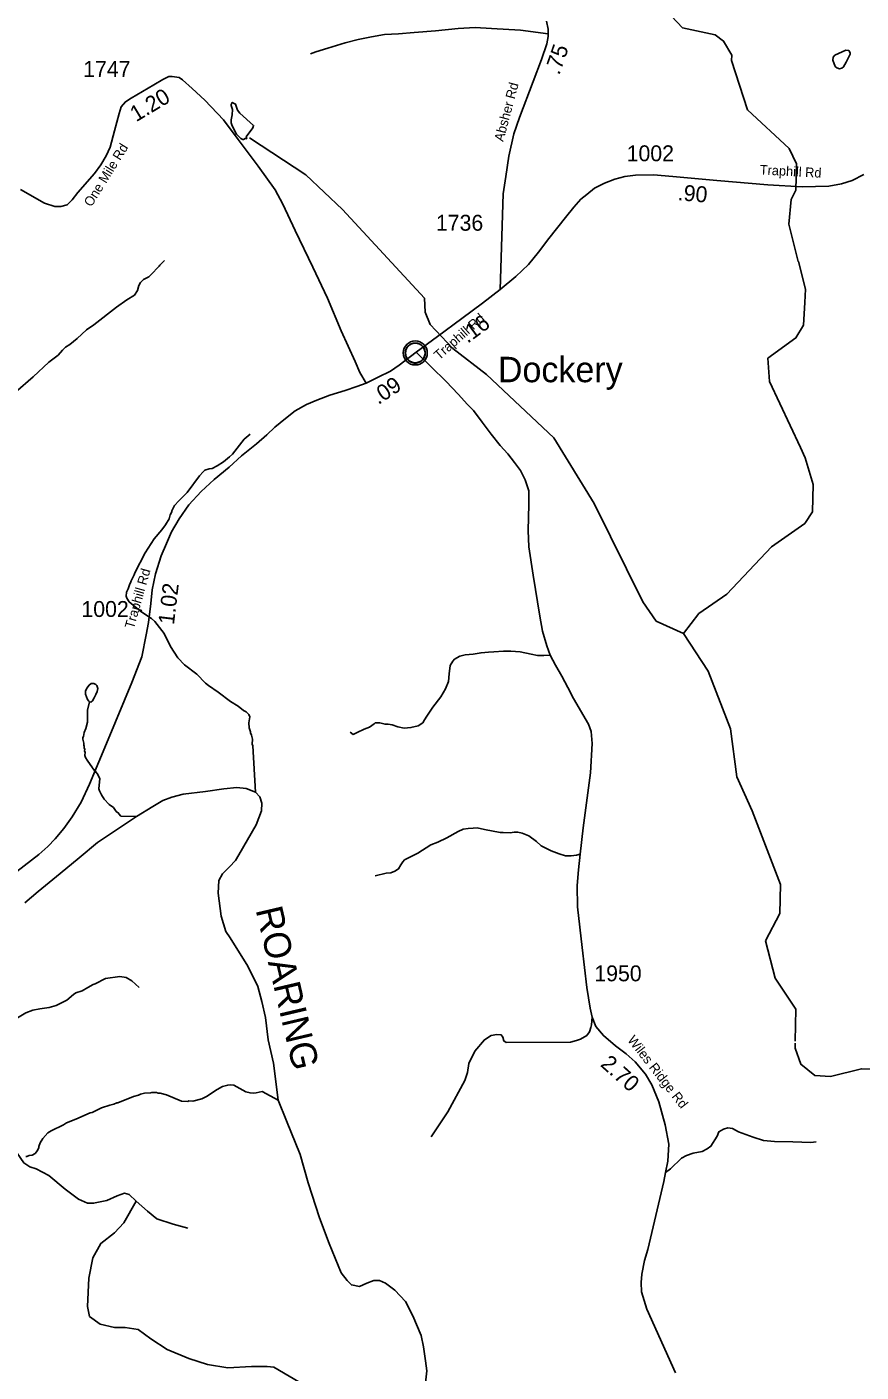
# Model space of a CAD drawing. Extents: x 1248224 to 1454986, y 825081 to 985870.
# Drawn here: x 1382962 to 1389518, y 928641 to 939215 of the extents above; entities that cross this region are included whole.
import ezdxf

# ---------------------------------------------------------------- set-up
doc = ezdxf.new("R2010")
doc.units = 0
for name, color, linetype in [('Exist Civil Demographics Community CELL', 7, 'Continuous'), ('Exist Civil Demographics Community Label', 7, 'Continuous'), ('Exist Hydrographic Creek Single Shore', 7, 'Continuous'), ('Exist Hydrographic Misc Water Feature', 7, 'Continuous'), ('Exist Hydrographic River Shore', 7, 'Continuous'), ('Exist Hydrographic River Shore Label', 7, 'Continuous'), ('Exist Road Non-System Type 51', 7, 'Continuous'), ('Exist Road Secondary Mileage Hundredths English Label', 7, 'Continuous'), ('Exist Road Secondary Type 51 Attributed', 7, 'Continuous'), ('Exist Road Secondary Type 51 Label', 7, 'Continuous'), ('Exist Road Secondary Type 51 Number Label', 7, 'Continuous')]:
    doc.layers.add(name, color=color, linetype=linetype)

msp = doc.modelspace()

# ---------------------------------------------------------------- linework, layer by layer
at = {"layer": 'Exist Civil Demographics Community CELL'}
msp.add_lwpolyline([(1385936, 936665), (1385937, 936670), (1385939, 936677), (1385942, 936684), (1385945, 936690), (1385948, 936695), (1385952, 936700), (1385956, 936705), (1385961, 936709), (1385966, 936714), (1385972, 936718), (1385976, 936721), (1385982, 936723), (1385987, 936725), (1385993, 936727), (1385997, 936728), (1386002, 936729), (1386006, 936730), (1386012, 936730), (1386017, 936730), (1386022, 936730), (1386027, 936729), (1386032, 936728), (1386037, 936727), (1386042, 936725), (1386049, 936722), (1386055, 936718), (1386060, 936715), (1386066, 936711), (1386069, 936707), (1386073, 936703), (1386077, 936698), (1386080, 936694), (1386083, 936689), (1386085, 936684), (1386088, 936679), (1386089, 936674), (1386090, 936669), (1386091, 936663), (1386092, 936658), (1386092, 936652), (1386092, 936646), (1386092, 936641), (1386091, 936635), (1386089, 936629), (1386087, 936623), (1386085, 936618), (1386082, 936612), (1386078, 936607), (1386075, 936602), (1386071, 936597), (1386065, 936593), (1386060, 936588), (1386055, 936585), (1386051, 936582), (1386044, 936579), (1386037, 936577), (1386031, 936575), (1386025, 936574), (1386020, 936573), (1386016, 936573), (1386010, 936573), (1386006, 936573), (1386000, 936574), (1385994, 936575), (1385990, 936577), (1385984, 936579), (1385980, 936581), (1385976, 936583), (1385969, 936587), (1385964, 936591), (1385959, 936596), (1385954, 936601), (1385951, 936605), (1385948, 936609), (1385944, 936616), (1385942, 936619), (1385941, 936623), (1385938, 936632), (1385936, 936639), (1385936, 936644), (1385935, 936650), (1385935, 936655), (1385936, 936661)], close=True, dxfattribs=at)
for radius in [94.3, 76.7]:
    msp.add_circle((1386014, 936652), radius, dxfattribs=at)
at = {"layer": 'Exist Hydrographic Creek Single Shore'}
for points in [[(1389024, 937372), (1388949, 937665), (1388969, 937858), (1389004, 937933), (1389009, 938140), (1388953, 938259), (1388626, 938564), (1388500, 938951), (1388501, 938994), (1388437, 939103), (1388371, 939154), (1388114, 939208), (1387983, 939346)], [(1388123, 934448), (1387908, 934544), (1387803, 934697), (1387419, 935470), (1387104, 935985), (1386573, 936482), (1386310, 936687), (1386131, 936875), (1386091, 936974), (1386085, 937082), (1385441, 937781), (1385154, 938053), (1384710, 938344)], [(1388123, 934448), (1388243, 934603), (1388463, 934756), (1388813, 935127), (1389076, 935312), (1389135, 935402), (1389141, 935619), (1389078, 935827), (1389041, 935908)], [(1389000, 931243), (1389004, 931495), (1388842, 931738), (1388765, 932032), (1388878, 932246), (1388883, 932473), (1388662, 933052), (1388542, 933320), (1388491, 933698), (1388317, 934152), (1388123, 934448)]]:
    msp.add_lwpolyline(points, dxfattribs=at)
at = {"layer": 'Exist Hydrographic Misc Water Feature'}
for points in [[(1389297, 938978), (1389312, 938993), (1389397, 939033), (1389421, 939030), (1389432, 939012), (1389432, 939000), (1389401, 938937), (1389380, 938901), (1389365, 938890), (1389349, 938886), (1389326, 938893), (1389314, 938905), (1389295, 938954), (1389297, 938978)], [(1384691, 938334), (1384676, 938339), (1384665, 938331), (1384659, 938331), (1384644, 938337), (1384610, 938372), (1384574, 938437), (1384567, 938461), (1384567, 938485), (1384576, 938525), (1384577, 938565), (1384566, 938597), (1384566, 938605), (1384576, 938621), (1384600, 938609), (1384617, 938560), (1384636, 938536), (1384743, 938441), (1384736, 938421), (1384686, 938350), (1384691, 938334)], [(1384044, 937378), (1384005, 937343), (1384001, 937335), (1383936, 937265), (1383919, 937251), (1383879, 937230), (1383854, 937207), (1383840, 937183), (1383831, 937143), (1383806, 937106), (1383747, 937070), (1383665, 937012), (1383488, 936874), (1383429, 936833), (1383357, 936765), (1383298, 936719), (1383266, 936697), (1383241, 936674), (1383208, 936635), (1383135, 936581), (1383012, 936464), (1382873, 936343)], [(1389075, 937050), (1389080, 937153), (1389025, 937370)], [(1389041, 935908), (1388798, 936427), (1388785, 936611), (1389005, 936771), (1389066, 936871), (1389075, 937050)], [(1384715, 936013), (1384669, 935974), (1384578, 935857), (1384555, 935835), (1384506, 935796), (1384457, 935764), (1384417, 935745), (1384393, 935741), (1384361, 935730), (1384346, 935718), (1384318, 935687), (1384222, 935554), (1384155, 935491), (1384122, 935452), (1384101, 935412), (1384101, 935404), (1384088, 935381), (1384079, 935349), (1384052, 935302), (1384023, 935262), (1383962, 935192), (1383891, 935082), (1383809, 934924), (1383805, 934908), (1383780, 934860), (1383779, 934852), (1383767, 934829), (1383758, 934797), (1383745, 934773), (1383741, 934741), (1383746, 934725), (1383764, 934695), (1383858, 934620), (1383942, 934564), (1383966, 934542), (1384040, 934446), (1384089, 934345), (1384147, 934255), (1384200, 934200), (1384296, 934127), (1384364, 934056), (1384388, 934037), (1384465, 933987), (1384561, 933913), (1384622, 933875), (1384663, 933842), (1384685, 933830), (1384706, 933809), (1384714, 933793), (1384707, 933745), (1384708, 933705), (1384719, 933673), (1384719, 933665), (1384726, 933649), (1384734, 933616), (1384733, 933578), (1384736, 933564), (1384759, 933201)], [(1383453, 933910), (1383449, 933915), (1383439, 933929), (1383422, 933969), (1383423, 933993), (1383433, 934017), (1383450, 934041), (1383466, 934054), (1383488, 934054), (1383504, 934045), (1383512, 934039), (1383519, 934015), (1383515, 933991), (1383503, 933967), (1383489, 933940), (1383477, 933917), (1383464, 933908), (1383453, 933910)], [(1383453, 933910), (1383439, 933845), (1383437, 933749), (1383424, 933701), (1383411, 933669), (1383406, 933638), (1383402, 933630), (1383401, 933616), (1383409, 933585), (1383408, 933569), (1383412, 933561), (1383412, 933545), (1383416, 933537), (1383415, 933521), (1383419, 933513), (1383418, 933489), (1383422, 933473), (1383434, 933451), (1383478, 933392), (1383480, 933386), (1383513, 933347), (1383534, 933306), (1383528, 933226), (1383532, 933210), (1383547, 933178), (1383568, 933145), (1383609, 933102), (1383641, 933078), (1383664, 933049), (1383682, 933035), (1383683, 933029), (1383701, 933010), (1383823, 933009)], [(1389998, 929885), (1389805, 930284), (1389640, 930737), (1389670, 930973), (1389637, 931023), (1389520, 931025), (1389277, 930964), (1389153, 930973), (1389045, 931061), (1388999, 931187), (1388999, 931226)], [(1382954, 930336), (1382962, 930336), (1382978, 930344), (1383003, 930347), (1383027, 930360), (1383045, 930382), (1383056, 930406), (1383056, 930414), (1383067, 930444), (1383086, 930477), (1383127, 930522), (1383151, 930537), (1383248, 930585), (1383273, 930600), (1383345, 930629), (1383459, 930680), (1383475, 930683), (1383548, 930718), (1383612, 930740), (1383644, 930747), (1383669, 930759), (1383677, 930758), (1383798, 930807), (1383838, 930818), (1383854, 930826), (1383886, 930833), (1383934, 930836), (1383943, 930840), (1383981, 930839), (1383994, 930834), (1384010, 930834), (1384058, 930821), (1384177, 930770), (1384225, 930769), (1384233, 930773), (1384265, 930772), (1384337, 930788), (1384378, 930809), (1384443, 930855), (1384475, 930874), (1384500, 930886), (1384540, 930897), (1384564, 930898), (1384588, 930896), (1384683, 930845), (1384715, 930836), (1384739, 930834), (1384763, 930835), (1384811, 930846), (1384935, 930779)]]:
    msp.add_lwpolyline(points, dxfattribs=at)
at = {"layer": 'Exist Hydrographic River Shore'}
msp.add_lwpolyline([(1382945, 932329), (1383050, 932420), (1383222, 932561), (1383372, 932683), (1383516, 932804), (1383823, 933009), (1383950, 933086), (1384030, 933133), (1384100, 933161), (1384189, 933185), (1384365, 933206), (1384508, 933225), (1384612, 933236), (1384684, 933229), (1384759, 933201), (1384792, 933164), (1384809, 933114), (1384804, 933053), (1384764, 932943), (1384628, 932706), (1384600, 932663), (1384553, 932614), (1384499, 932558), (1384471, 932506), (1384466, 932407), (1384487, 932224), (1384525, 932105), (1384560, 932055), (1384698, 931832), (1384776, 931672), (1384808, 931555), (1384837, 931428), (1384858, 931252), (1384900, 931069), (1384935, 930779), (1385003, 930617), (1385109, 930352), (1385172, 930129), (1385261, 929854), (1385338, 929653), (1385432, 929421), (1385479, 929360), (1385512, 929327), (1385575, 929315), (1385634, 929339), (1385688, 929360), (1385732, 929361), (1385781, 929340), (1385854, 929286), (1385938, 929197), (1385994, 929084), (1386060, 928929), (1386079, 928840), (1386093, 928730), (1386105, 928652), (1386095, 928558)], dxfattribs=at)
at = {"layer": 'Exist Road Non-System Type 51'}
for points in [[(1387058, 939161), (1386841, 939189), (1386613, 939202), (1386485, 939210), (1386351, 939203), (1386172, 939185), (1386006, 939170), (1385882, 939160), (1385771, 939155), (1385671, 939137), (1385566, 939117), (1385464, 939091), (1385327, 939047), (1385232, 939019), (1385190, 939004)], [(1387073, 934276), (1387024, 934275), (1386975, 934275), (1386925, 934284), (1386837, 934302), (1386765, 934309), (1386708, 934309), (1386630, 934304), (1386590, 934300), (1386531, 934296), (1386468, 934284), (1386406, 934278), (1386365, 934268), (1386323, 934246), (1386309, 934230), (1386288, 934195), (1386281, 934129), (1386276, 934069), (1386251, 934011), (1386214, 933950), (1386151, 933868), (1386104, 933796), (1386087, 933768), (1386074, 933745), (1386036, 933722), (1385979, 933707), (1385927, 933703), (1385877, 933714), (1385831, 933730), (1385801, 933733), (1385777, 933734), (1385734, 933745), (1385698, 933744), (1385690, 933738), (1385655, 933710), (1385613, 933696), (1385557, 933668), (1385526, 933654), (1385501, 933672)], [(1387309, 932712), (1387281, 932705), (1387239, 932699), (1387194, 932700), (1387145, 932715), (1387083, 932739), (1387003, 932777), (1386967, 932811), (1386905, 932856), (1386853, 932878), (1386820, 932885), (1386792, 932886), (1386759, 932879), (1386704, 932882), (1386681, 932883), (1386558, 932905), (1386500, 932919), (1386469, 932918), (1386430, 932914), (1386390, 932908), (1386352, 932890), (1386261, 932840), (1386192, 932807), (1386136, 932787), (1386034, 932721), (1385928, 932667), (1385916, 932653), (1385900, 932628), (1385883, 932597), (1385854, 932579), (1385823, 932566), (1385786, 932564), (1385699, 932541)], [(1382422, 931051), (1382488, 931098), (1382591, 931180), (1382673, 931248), (1382741, 931310), (1382821, 931386), (1382952, 931464), (1383008, 931487), (1383064, 931497), (1383137, 931507), (1383191, 931523), (1383275, 931565), (1383327, 931608), (1383347, 931622), (1383395, 931639), (1383440, 931663), (1383482, 931687), (1383498, 931693), (1383579, 931735), (1383693, 931751), (1383741, 931743), (1383787, 931717), (1383843, 931663)], [(1387404, 931431), (1387399, 931371), (1387394, 931351), (1387382, 931317), (1387363, 931287), (1387312, 931257), (1387282, 931247), (1387234, 931234), (1386728, 931231), (1386711, 931245), (1386701, 931274), (1386689, 931291), (1386655, 931296), (1386611, 931288), (1386557, 931254), (1386483, 931163), (1386434, 931066), (1386424, 930995), (1386403, 930934), (1386270, 930686), (1386139, 930491)], [(1383821, 929984), (1383765, 930036), (1383728, 930047), (1383671, 930026), (1383589, 929990), (1383485, 929969), (1383439, 929969), (1383366, 930000), (1383263, 930078), (1383134, 930186), (1383035, 930238), (1382984, 930254), (1382937, 930285), (1382885, 930362), (1382834, 930419), (1382756, 930440), (1382580, 930543), (1382503, 930574), (1382415, 930595), (1382353, 930631), (1382239, 930797), (1382192, 930864)], [(1387980, 930211), (1388020, 930240), (1388106, 930322), (1388146, 930344), (1388197, 930362), (1388269, 930374), (1388307, 930397), (1388337, 930416), (1388387, 930496), (1388400, 930530), (1388437, 930550), (1388471, 930562), (1388507, 930557), (1388553, 930531), (1388670, 930487), (1388750, 930462), (1388837, 930454), (1388980, 930451), (1389123, 930445), (1389164, 930450)], [(1385218, 928494), (1384902, 928680), (1384851, 928685), (1384726, 928685), (1384540, 928675), (1384380, 928701), (1384235, 928747), (1384065, 928820), (1383935, 928903), (1383837, 928975), (1383734, 928991), (1383651, 928991), (1383537, 929017), (1383454, 929079), (1383439, 929156), (1383449, 929379), (1383480, 929539), (1383542, 929653), (1383651, 929736), (1383723, 929814), (1383821, 929984)], [(1383821, 929984), (1383909, 929907), (1383982, 929845), (1384111, 929803), (1384225, 929772)]]:
    msp.add_lwpolyline(points, dxfattribs=at)
at = {"layer": 'Exist Road Secondary Type 51 Attributed'}
for points in [[(1386681, 937152), (1386704, 937902), (1386726, 938039), (1386750, 938198), (1386789, 938374), (1386834, 938504), (1386941, 938787), (1387005, 938958), (1387049, 939083), (1387059, 939140), (1387057, 939198), (1387045, 939259)], [(1385628, 936414), (1385579, 936498), (1385541, 936584), (1385431, 936826), (1385325, 937082), (1385208, 937327), (1385069, 937614), (1384974, 937822), (1384912, 937934), (1384779, 938120), (1384622, 938331), (1384506, 938485), (1384360, 938638), (1384260, 938730), (1384184, 938800), (1384157, 938818), (1384104, 938826), (1384078, 938824), (1384030, 938802), (1383960, 938761), (1383782, 938654), (1383736, 938627), (1383702, 938586), (1383687, 938535), (1383649, 938399), (1383615, 938271), (1383585, 938202), (1383543, 938130), (1383492, 938062), (1383361, 937914), (1383317, 937855), (1383277, 937817), (1383228, 937803), (1383182, 937803), (1383099, 937830), (1382910, 937937)], [(1386681, 937152), (1386803, 937253), (1386903, 937348), (1386983, 937445), (1387064, 937553), (1387194, 937718), (1387260, 937797), (1387314, 937861), (1387362, 937898), (1387423, 937947), (1387500, 937987), (1387582, 938019), (1387662, 938039), (1387745, 938050), (1387885, 938051), (1388037, 938039), (1388385, 938007), (1388785, 937974), (1389054, 937958), (1389265, 937964), (1389364, 937981), (1389447, 938007), (1389540, 938055)], [(1386021, 936658), (1386150, 936753), (1386188, 936782), (1386380, 936922), (1386543, 937043), (1386681, 937152)], [(1385628, 936414), (1385723, 936462), (1385819, 936510), (1385888, 936556), (1386021, 936658)], [(1386021, 936658), (1386257, 936427), (1386351, 936328), (1386425, 936246), (1386471, 936199), (1386540, 936108), (1386609, 936015), (1386680, 935926), (1386740, 935859), (1386793, 935792), (1386840, 935729), (1386878, 935655), (1386905, 935569), (1386906, 935461), (1386901, 935256), (1386905, 935127), (1386941, 934905), (1386994, 934583), (1387014, 934464), (1387049, 934350), (1387073, 934276), (1387117, 934199), (1387165, 934112), (1387214, 934022), (1387258, 933935), (1387375, 933735), (1387395, 933676), (1387404, 933582), (1387392, 933351), (1387332, 932920), (1387309, 932712), (1387296, 932588), (1387285, 932466), (1387288, 932299), (1387325, 931978), (1387361, 931663), (1387389, 931501), (1387404, 931431), (1387434, 931358), (1387493, 931286), (1387588, 931205), (1387672, 931143), (1387742, 931081), (1387822, 930984), (1387872, 930899), (1387927, 930765), (1387979, 930586), (1388006, 930434), (1387998, 930298), (1387980, 930211), (1387967, 930140), (1387841, 929604), (1387815, 929519), (1387794, 929411), (1387788, 929346), (1387792, 929272), (1387834, 929136), (1388059, 928636)], [(1382882, 932575), (1383056, 932711), (1383126, 932773), (1383184, 932834), (1383253, 932914), (1383317, 933007), (1383387, 933120), (1383454, 933263), (1383600, 933613), (1383785, 934063), (1383864, 934264), (1383899, 934437), (1383918, 934533), (1383935, 934682), (1383947, 934791), (1383973, 934916), (1384016, 935057), (1384058, 935154), (1384098, 935247), (1384157, 935348), (1384234, 935459), (1384332, 935563), (1384434, 935657), (1384550, 935755), (1384648, 935843), (1384765, 935939), (1384847, 936008), (1384911, 936068), (1384994, 936138), (1385071, 936197), (1385158, 936247), (1385240, 936282), (1385342, 936321), (1385463, 936358), (1385555, 936388), (1385628, 936414)]]:
    msp.add_lwpolyline(points, dxfattribs=at)

# ---------------------------------------------------------------- texts
at = {"layer": 'Exist Civil Demographics Community Label'}
msp.add_text('Dockery', height=200, dxfattribs=at).set_placement((1386663, 936422))
at = {"layer": 'Exist Hydrographic River Shore Label'}
msp.add_text('ROARING', height=210, rotation=283.2255, dxfattribs=at).set_placement((1384758, 932276))
at = {"layer": 'Exist Road Secondary Mileage Hundredths English Label'}
for s, rotation, p in [('.75', 70.7658, (1387145, 938831)), ('1.20', 30.9834, (1383820, 938465)), ('.90', 355.2575, (1388073, 937853)), ('.16', 36.2458, (1386425, 936724)), ('.09', 33.4279, (1385723, 936242)), ('1.02', 83.1622, (1384117, 934512)), ('2.70', 318.1939, (1387462, 931052))]:
    msp.add_text(s, height=125, rotation=rotation, dxfattribs=at).set_placement(p)
at = {"layer": 'Exist Road Secondary Type 51 Label'}
for s, rotation, p in [('Absher Rd', 75.109, (1386705, 938309)), ('One Mile Rd', 58.2514, (1383468, 937795)), ('Traphill Rd', 356.8857, (1388720, 938056)), ('Traphill Rd', 41.3554, (1386202, 936593)), ('Traphill Rd', 74.0998, (1383801, 934479)), ('Wiles Ridge Rd', 308.0604, (1387678, 931250))]:
    msp.add_text(s, height=75, rotation=rotation, dxfattribs=at).set_placement(p)
at = {"layer": 'Exist Road Secondary Type 51 Number Label'}
for s, p in [('1747', (1383404, 938822)), ('1002', (1387675, 938159)), ('1736', (1386176, 937613)), ('1002', (1383390, 934577)), ('1950', (1387421, 931713))]:
    msp.add_text(s, height=125, dxfattribs=at).set_placement(p)

doc.saveas('drawing.dxf')
